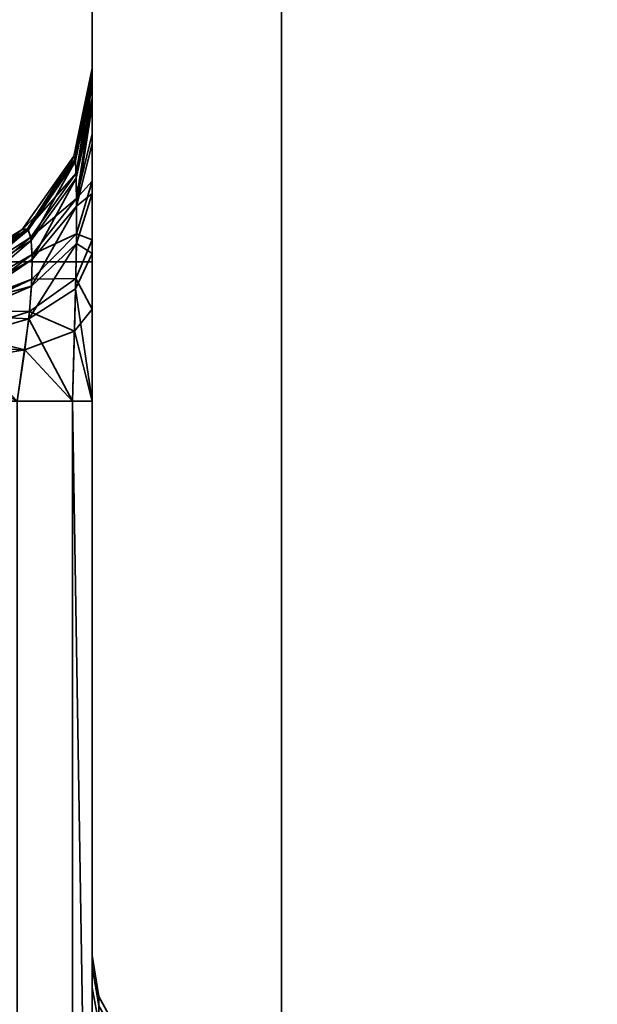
# Model space of a CAD drawing. Header units: millimetres. Extents: x -603 to 3703, y -120 to 193.
# Tile 646 of 656: x 2485.43 to 2490, y -14.43 to -6.63. Entities that reach past the tile are written whole.
import ezdxf

# ---------------------------------------------------------------- set-up
doc = ezdxf.new("R2010")
doc.units = ezdxf.units.MM
doc.layers.add('151', color=7, linetype='Continuous', true_color=0xffffff)

# ---------------------------------------------------------------- blocks, each defined once
blk = doc.blocks.new('UG_SURFACE_003')
at = {"layer": '151', "color": 252, "linetype": 'Continuous', "lineweight": 35}
for points in [[(3702.5001, -35, 2213.0001), (3702.5001, 174.4, 2213.0001), (2297.4999, 174.4, 2213.0001), (2297.4999, -35, 2213.0001)], [(2447.5, -35, 2063), (2447.5, 174.4, 2063), (3552.5, 174.4, 2063), (3552.5, -35, 2063)]]:
    blk.add_3dface(points, dxfattribs=at)
blk = doc.blocks.new('UG_SURFACE_164')
at = {"layer": '151', "color": 252, "linetype": 'Continuous', "lineweight": 35}
for points in [[(2486.0001, -46.92, 2022.5), (2486.0001, 14.42, 2022.5), (2486.0001, 14.42, -7), (2486.0001, -46.92, -7)], [(2486.0001, 14.42, 2022.5), (2486.0001, -46.92, 2022.5), (2487.5, -46.92, 2020.9999), (2487.5, 14.42, 2020.9999)], [(2487.5, 14.42, -7), (2487.5, -46.92, -7), (2486.0001, -46.92, -7), (2486.0001, 14.42, -7)], [(2487.5, -46.92, 2020.9999), (2487.5, -46.92, -7), (2487.5, 14.42, -7), (2487.5, 14.42, 2020.9999)]]:
    blk.add_3dface(points, dxfattribs=at)
blk = doc.blocks.new('UG_SURFACE_165')
at = {"layer": '151', "color": 252, "linetype": 'Continuous', "lineweight": 35}
for points in [[(2486.0001, -46.92, 2022.5), (2486.0001, 14.42, 2022.5), (2486.0001, 14.42, -7), (2486.0001, -46.92, -7)], [(2486.0001, 14.42, 2022.5), (2486.0001, -46.92, 2022.5), (2487.5, -46.92, 2020.9999), (2487.5, 14.42, 2020.9999)], [(2487.5, 14.42, -7), (2487.5, -46.92, -7), (2486.0001, -46.92, -7), (2486.0001, 14.42, -7)], [(2487.5, -46.92, 2020.9999), (2487.5, -46.92, -7), (2487.5, 14.42, -7), (2487.5, 14.42, 2020.9999)]]:
    blk.add_3dface(points, dxfattribs=at)
blk = doc.blocks.new('UG_SURFACE_166')
at = {"layer": '151', "color": 252, "linetype": 'Continuous', "lineweight": 35}
for points in [[(2486.0001, -46.92, 2022.5), (3513.9999, -46.92, 2022.5), (3513.9999, 14.42, 2022.5), (2486.0001, 14.42, 2022.5)], [(2486.0001, -46.92, 2022.5), (2486.0001, 14.42, 2022.5), (2487.5, 14.42, 2020.9999), (2487.5, -46.92, 2020.9999)], [(2487.5, -46.92, 2020.9999), (2487.5, 14.42, 2020.9999), (3512.5, 14.42, 2020.9999), (3512.5, -46.92, 2020.9999)]]:
    blk.add_3dface(points, dxfattribs=at)
blk = doc.blocks.new('UG_SURFACE_168')
at = {"layer": '151', "color": 252, "linetype": 'Continuous', "lineweight": 35}
for points in [[(2486.0001, -8.5515, 996), (2485.25, -8.5515, 996), (2485.25, -2, 1014.0001), (2486.0001, -2, 1014.0001)], [(2486.0001, -8.5515, 996), (2486.0001, -2, 1014.0001), (2486.0001, -14.0411, 1000.2059), (2486.0001, -14.1267, 999.3913)], [(2486.0001, -14.2942, 1000.9848), (2486.0001, -2, 1014.0001), (2486.0001, -2, 1014.25), (2486.0001, -3.6264, 1014.5735)], [(2486.0001, -14.2942, 1000.9848), (2486.0001, -14.0411, 1000.2059), (2486.0001, -2, 1014.0001)], [(2485.25, -3.2878, 1169.5381), (2485.25, -8.5515, 1184), (2486.0001, -8.5515, 1184), (2486.0001, -3.1509, 1169.1622)], [(2486.0001, -3.1509, 1169.1622), (2486.0001, -15.1989, 1178.2006), (2486.0001, -16, 1178.0303), (2486.0001, -16.6267, 1173.3913)], [(2486.0001, -3.1509, 1169.1622), (2486.0001, -14.1267, 1179.3914), (2486.0001, -14.5362, 1178.682)], [(2486.0001, -16.6267, 1173.3913), (2486.0001, -17.0362, 1172.682), (2486.0001, -3.1509, 1169.1622)], [(2486.0001, -3.1509, 1169.1622), (2486.0001, -8.5515, 1184), (2486.0001, -14.0411, 1180.2059), (2486.0001, -14.1267, 1179.3914)], [(2486.0001, -17.0362, 1172.682), (2486.0001, -17.6989, 1172.2006), (2486.0001, -19.2197, 1169.1622), (2486.0001, -3.1509, 1169.1622)], [(2486.0001, -14.5362, 1178.682), (2486.0001, -15.1989, 1178.2006), (2486.0001, -3.1509, 1169.1622)], [(2486.0001, -3.1509, 1169.1622), (2486.0001, -8.9258, 1166.2003), (2486.0001, -8.3774, 1165.9877)], [(2486.0001, -3.1509, 1169.1622), (2486.0001, -19.2197, 1169.1622), (2486.0001, -19.2197, 1166.2939), (2486.0001, -9.6522, 1166.2939)], [(2486.0001, -9.6522, 1166.2939), (2486.0001, -8.9258, 1166.2003), (2486.0001, -3.1509, 1169.1622)], [(2486.0001, -8.3774, 1165.9877), (2486.0001, -5.0052, 1164.5052), (2486.0001, -3.6264, 1165.4265), (2486.0001, -3.1509, 1169.1622)], [(2486.0001, -3.6264, 1014.5735), (2486.0001, -5.0052, 1015.4948), (2486.0001, -14.8422, 1001.5935), (2486.0001, -14.2942, 1000.9848)], [(2486.0001, -5.0052, 1164.5052), (2486.0001, -7.9123, 1165.6749), (2486.0001, -7.5372, 1165.2786)], [(2486.0001, -5.0052, 1164.5052), (2486.0001, -8.3774, 1165.9877), (2486.0001, -7.9123, 1165.6749)], [(2486.0001, -5.0052, 1015.4948), (2486.0001, -7.6176, 1014.6208), (2486.0001, -8.0111, 1014.2455)], [(2486.0001, -7.5372, 1165.2786), (2486.0001, -5.9265, 1163.1263), (2486.0001, -5.0052, 1164.5052)], [(2486.0001, -5.0052, 1015.4948), (2486.0001, -7.3126, 1015.0768), (2486.0001, -7.6176, 1014.6208)], [(2486.0001, -5.0052, 1015.4948), (2486.0001, -7.1083, 1015.606), (2486.0001, -7.3126, 1015.0768)], [(2486.0001, -5.0052, 1015.4948), (2486.0001, -5.9265, 1016.8736), (2486.0001, -7.0196, 1016.2971), (2486.0001, -7.1083, 1015.606)], [(2486.0001, -8.0111, 1014.2455), (2486.0001, -17.3422, 1007.5935), (2486.0001, -16.7942, 1006.9848), (2486.0001, -5.0052, 1015.4948)], [(2486.0001, -14.8422, 1001.5935), (2486.0001, -5.0052, 1015.4948), (2486.0001, -16.5411, 1006.2059), (2486.0001, -16.6267, 1005.3914)], [(2486.0001, -16.7942, 1006.9848), (2486.0001, -16.5411, 1006.2059), (2486.0001, -5.0052, 1015.4948)], [(2486.0001, -7.0196, 1016.2971), (2486.0001, -5.9265, 1016.8736), (2486.0001, -6.25, 1018.5)], [(2486.0001, -5.9265, 1163.1263), (2486.0001, -7.2576, 1164.8109), (2486.0001, -7.0814, 1164.2821)], [(2486.0001, -5.9265, 1163.1263), (2486.0001, -7.5372, 1165.2786), (2486.0001, -7.2576, 1164.8109)], [(2486.0001, -6.25, 1161.5), (2486.0001, -5.9265, 1163.1263), (2486.0001, -7.0814, 1164.2821), (2486.0001, -7.0196, 1163.7028)], [(2486.0001, -6.25, 1018.5), (2486.0001, -6.25, 1161.5), (2486.0001, -7.0196, 1163.7028), (2486.0001, -7.0196, 1016.2971)], [(2486.0001, -7.0196, 1016.2971), (2486.0001, -7.0196, 1163.7028), (2485.8561, -7.7148, 1163.7028), (2485.8561, -7.7148, 1016.2971)], [(2485.8673, -7.7346, 1164.1397), (2485.8561, -7.7148, 1163.7028), (2486.0001, -7.0196, 1163.7028)], [(2486.0001, -7.0196, 1016.2971), (2485.8561, -7.7148, 1016.2971), (2485.8689, -7.7506, 1015.7757)], [(2486.0001, -7.0196, 1163.7028), (2486.0001, -7.0814, 1164.2821), (2485.8673, -7.7346, 1164.1397)], [(2485.8742, -7.8495, 1164.5392), (2485.8673, -7.7346, 1164.1397), (2486.0001, -7.0814, 1164.2821)], [(2485.8689, -7.7506, 1015.7757), (2486.0001, -7.1083, 1015.606), (2486.0001, -7.0196, 1016.2971)], [(2486.0001, -7.0814, 1164.2821), (2486.0001, -7.2576, 1164.8109), (2485.8742, -7.8495, 1164.5392)], [(2486.0001, -7.1083, 1015.606), (2485.8689, -7.7506, 1015.7757), (2485.8754, -7.888, 1015.3762)], [(2485.8754, -7.888, 1015.3762), (2486.0001, -7.3126, 1015.0768), (2486.0001, -7.1083, 1015.606)], [(2485.8773, -8.0504, 1164.8901), (2485.8742, -7.8495, 1164.5392), (2486.0001, -7.2576, 1164.8109)], [(2486.0001, -7.3126, 1015.0768), (2485.8754, -7.888, 1015.3762), (2485.8775, -8.1097, 1015.0352)], [(2486.0001, -7.2576, 1164.8109), (2486.0001, -7.5372, 1165.2786), (2485.8773, -8.0504, 1164.8901)], [(2485.8775, -8.1097, 1015.0352), (2486.0001, -7.6176, 1014.6208), (2486.0001, -7.3126, 1015.0768)], [(2485.8773, -8.0504, 1164.8901), (2486.0001, -7.5372, 1165.2786), (2486.0001, -7.9123, 1165.6749)], [(2486.0001, -8.0111, 1014.2455), (2486.0001, -7.6176, 1014.6208), (2485.8775, -8.1097, 1015.0352)], [(2485.8561, -7.7148, 1016.2971), (2485.8561, -7.7148, 1163.7028), (2485.4476, -8.2956, 1163.7028), (2485.4476, -8.2956, 1016.2971)], [(2485.4891, -8.2888, 1164.0191), (2485.4476, -8.2956, 1163.7028), (2485.8561, -7.7148, 1163.7028)], [(2485.8561, -7.7148, 1016.2971), (2485.4476, -8.2956, 1016.2971), (2485.4956, -8.2967, 1015.9199)], [(2485.8561, -7.7148, 1163.7028), (2485.8673, -7.7346, 1164.1397), (2485.4891, -8.2888, 1164.0191)], [(2485.4891, -8.2888, 1164.0191), (2485.8673, -7.7346, 1164.1397), (2485.8742, -7.8495, 1164.5392)], [(2485.4956, -8.2967, 1015.9199), (2485.8689, -7.7506, 1015.7757), (2485.8561, -7.7148, 1016.2971)], [(2485.8689, -7.7506, 1015.7757), (2485.4956, -8.2967, 1015.9199), (2485.5192, -8.3815, 1015.633)], [(2485.5192, -8.3815, 1015.633), (2485.8754, -7.888, 1015.3762), (2485.8689, -7.7506, 1015.7757)], [(2485.8742, -7.8495, 1164.5392), (2485.5151, -8.3564, 1164.3065), (2485.4891, -8.2888, 1164.0191)], [(2485.5151, -8.3564, 1164.3065), (2485.8742, -7.8495, 1164.5392), (2485.8773, -8.0504, 1164.8901)], [(2485.8754, -7.888, 1015.3762), (2485.5192, -8.3815, 1015.633), (2485.527, -8.5329, 1015.3915)], [(2485.527, -8.5329, 1015.3915), (2485.8775, -8.1097, 1015.0352), (2485.8754, -7.888, 1015.3762)], [(2486.0001, -7.9123, 1165.6749), (2485.8763, -8.3301, 1165.1821), (2485.8773, -8.0504, 1164.8901)], [(2485.8763, -8.3301, 1165.1821), (2486.0001, -7.9123, 1165.6749), (2486.0001, -8.3774, 1165.9877)], [(2486.0001, -8.4838, 1013.9598), (2486.0001, -8.0111, 1014.2455), (2485.8756, -8.4046, 1014.7604)], [(2485.8775, -8.1097, 1015.0352), (2485.8756, -8.4046, 1014.7604), (2486.0001, -8.0111, 1014.2455)], [(2486.0001, -18.0905, 1007.9267), (2486.0001, -17.3422, 1007.5935), (2486.0001, -8.0111, 1014.2455), (2486.0001, -8.4838, 1013.9598)], [(2485.8773, -8.0504, 1164.8901), (2485.5266, -8.4916, 1164.5559), (2485.5151, -8.3564, 1164.3065)], [(2485.5266, -8.4916, 1164.5559), (2485.8773, -8.0504, 1164.8901), (2485.8763, -8.3301, 1165.1821)], [(2485.5201, -8.7423, 1015.202), (2485.8756, -8.4046, 1014.7604), (2485.8775, -8.1097, 1015.0352)], [(2485.8775, -8.1097, 1015.0352), (2485.527, -8.5329, 1015.3915), (2485.5201, -8.7423, 1015.202)], [(2485.4476, -8.2956, 1016.2971), (2485.4476, -8.2956, 1163.7028), (2484.8423, -8.6664, 1163.7028), (2484.8423, -8.6664, 1016.2971)], [(2484.9231, -8.6598, 1163.9383), (2484.8423, -8.6664, 1163.7028), (2485.4476, -8.2956, 1163.7028)], [(2485.4476, -8.2956, 1016.2971), (2484.8423, -8.6664, 1016.2971), (2484.9358, -8.665, 1016.0171)], [(2485.4476, -8.2956, 1163.7028), (2485.4891, -8.2888, 1164.0191), (2484.9231, -8.6598, 1163.9383)], [(2484.9646, -8.6966, 1164.1065), (2484.9231, -8.6598, 1163.9383), (2485.4891, -8.2888, 1164.0191)], [(2484.9358, -8.665, 1016.0171), (2485.4956, -8.2967, 1015.9199), (2485.4476, -8.2956, 1016.2971)], [(2485.4956, -8.2967, 1015.9199), (2484.9358, -8.665, 1016.0171), (2484.9632, -8.699, 1015.895)], [(2485.4956, -8.2967, 1015.9199), (2484.9632, -8.699, 1015.895), (2484.982, -8.7226, 1015.8105)], [(2484.9744, -8.7054, 1164.1463), (2484.9646, -8.6966, 1164.1065), (2485.4891, -8.2888, 1164.0191)], [(2485.4891, -8.2888, 1164.0191), (2485.5151, -8.3564, 1164.3065), (2484.9744, -8.7054, 1164.1463)], [(2484.982, -8.7226, 1015.8105), (2485.5192, -8.3815, 1015.633), (2485.4956, -8.2967, 1015.9199)], [(2485.523, -8.6889, 1164.7589), (2485.8763, -8.3301, 1165.1821), (2485.8713, -8.6828, 1165.4041)], [(2485.8763, -8.3301, 1165.1821), (2485.523, -8.6889, 1164.7589), (2485.5266, -8.4916, 1164.5559)], [(2486.0001, -8.3774, 1165.9877), (2485.8713, -8.6828, 1165.4041), (2485.8763, -8.3301, 1165.1821)], [(2484.9966, -8.799, 1164.3232), (2484.9744, -8.7054, 1164.1463), (2485.5151, -8.3564, 1164.3065)], [(2485.5192, -8.3815, 1015.633), (2484.982, -8.7226, 1015.8105), (2484.9977, -8.8279, 1015.6399)], [(2485.5151, -8.3564, 1164.3065), (2485.5266, -8.4916, 1164.5559), (2484.9966, -8.799, 1164.3232)], [(2484.9977, -8.8279, 1015.6399), (2485.527, -8.5329, 1015.3915), (2485.5192, -8.3815, 1015.633)], [(2485.4984, -9.0021, 1015.0713), (2485.8696, -8.7638, 1014.5602), (2485.8756, -8.4046, 1014.7604)], [(2485.8756, -8.4046, 1014.7604), (2485.5201, -8.7423, 1015.202), (2485.4984, -9.0021, 1015.0713)], [(2485.8756, -8.4046, 1014.7604), (2485.8696, -8.7638, 1014.5602), (2486.0001, -8.4838, 1013.9598)], [(2485.8713, -8.6828, 1165.4041), (2486.0001, -8.3774, 1165.9877), (2486.0001, -8.9258, 1166.2003)], [(2485.5266, -8.4916, 1164.5559), (2485.523, -8.6889, 1164.7589), (2484.992, -8.8909, 1164.4171)], [(2484.992, -8.8909, 1164.4171), (2484.9966, -8.799, 1164.3232), (2485.5266, -8.4916, 1164.5559)], [(2486.0001, -9.6522, 1013.7061), (2486.0001, -8.4838, 1013.9598), (2485.8696, -8.7638, 1014.5602)], [(2486.0001, -18.0905, 1007.9267), (2486.0001, -8.4838, 1013.9598), (2486.0001, -9.6522, 1013.7061)], [(2485.527, -8.5329, 1015.3915), (2484.9977, -8.8279, 1015.6399), (2484.9918, -8.8912, 1015.5834)], [(2484.9918, -8.8912, 1015.5834), (2485.5201, -8.7423, 1015.202), (2485.527, -8.5329, 1015.3915)], [(2485.25, -17.25, 996), (2485.25, -8.5515, 996), (2486.0001, -8.5515, 996), (2486.0001, -19.2197, 996)], [(2486.0001, -19.2197, 1184), (2486.0001, -8.5515, 1184), (2485.25, -8.5515, 1184), (2485.25, -17.25, 1184)], [(2486.0001, -8.5515, 1184), (2486.0001, -14.8422, 1181.5935), (2486.0001, -14.2942, 1180.9849)], [(2486.0001, -8.5515, 1184), (2486.0001, -19.2197, 1184), (2486.0001, -16.4095, 1181.9266), (2486.0001, -15.5905, 1181.9266)], [(2486.0001, -14.2942, 1180.9849), (2486.0001, -14.0411, 1180.2059), (2486.0001, -8.5515, 1184)], [(2486.0001, -15.5905, 1181.9266), (2486.0001, -14.8422, 1181.5935), (2486.0001, -8.5515, 1184)], [(2486.0001, -8.5515, 996), (2486.0001, -14.5362, 998.682), (2486.0001, -15.1989, 998.2006)], [(2486.0001, -14.1267, 999.3913), (2486.0001, -14.5362, 998.682), (2486.0001, -8.5515, 996)], [(2486.0001, -15.1989, 998.2006), (2486.0001, -16, 998.0303), (2486.0001, -19.2197, 996), (2486.0001, -8.5515, 996)], [(2485.523, -8.6889, 1164.7589), (2484.9896, -8.9379, 1164.4652), (2484.992, -8.8909, 1164.4171)], [(2484.9896, -8.9379, 1164.4652), (2485.523, -8.6889, 1164.7589), (2485.5042, -8.9432, 1164.9063)], [(2485.5042, -8.9432, 1164.9063), (2485.8713, -8.6828, 1165.4041), (2485.8618, -9.1008, 1165.5416)], [(2485.8713, -8.6828, 1165.4041), (2485.5042, -8.9432, 1164.9063), (2485.523, -8.6889, 1164.7589)], [(2486.0001, -8.9258, 1166.2003), (2485.8618, -9.1008, 1165.5416), (2485.8713, -8.6828, 1165.4041)], [(2485.4984, -9.0021, 1015.0713), (2485.5201, -8.7423, 1015.202), (2484.9839, -8.9759, 1015.5077)], [(2484.9918, -8.8912, 1015.5834), (2484.9839, -8.9759, 1015.5077), (2485.5201, -8.7423, 1015.202)], [(2485.8446, -9.6522, 1014.4267), (2485.8696, -8.7638, 1014.5602), (2485.4984, -9.0021, 1015.0713)], [(2485.8696, -8.7638, 1014.5602), (2485.8446, -9.6522, 1014.4267), (2486.0001, -9.6522, 1013.7061)], [(2485.5042, -8.9432, 1164.9063), (2484.9524, -9.1204, 1164.5676), (2484.9896, -8.9379, 1164.4652)], [(2484.9524, -9.1204, 1164.5676), (2485.5042, -8.9432, 1164.9063), (2485.4691, -9.2481, 1164.9868)], [(2485.8618, -9.1008, 1165.5416), (2485.4691, -9.2481, 1164.9868), (2485.5042, -8.9432, 1164.9063)], [(2485.8618, -9.1008, 1165.5416), (2486.0001, -8.9258, 1166.2003), (2486.0001, -9.6522, 1166.2939)], [(2484.9839, -8.9759, 1015.5077), (2484.941, -9.1632, 1015.4169), (2485.4984, -9.0021, 1015.0713)], [(2485.4064, -9.6522, 1015.0195), (2485.4984, -9.0021, 1015.0713), (2484.941, -9.1632, 1015.4169)], [(2485.4984, -9.0021, 1015.0713), (2485.4064, -9.6522, 1015.0195), (2485.8446, -9.6522, 1014.4267)], [(2485.4691, -9.2481, 1164.9868), (2485.8618, -9.1008, 1165.5416), (2485.8446, -9.6522, 1165.5732)], [(2486.0001, -9.6522, 1166.2939), (2485.8446, -9.6522, 1165.5732), (2485.8618, -9.1008, 1165.5416)], [(2485.4691, -9.2481, 1164.9868), (2484.9205, -9.2248, 1164.5938), (2484.9524, -9.1204, 1164.5676)], [(2485.4691, -9.2481, 1164.9868), (2484.8838, -9.3446, 1164.6239), (2484.9205, -9.2248, 1164.5938)], [(2484.8838, -9.3446, 1164.6239), (2485.4691, -9.2481, 1164.9868), (2485.4064, -9.6522, 1164.9804)], [(2485.8446, -9.6522, 1165.5732), (2485.4064, -9.6522, 1164.9804), (2485.4691, -9.2481, 1164.9868)], [(2485.4064, -39.3478, 1164.9804), (2485.4064, -9.6522, 1164.9804), (2485.8446, -9.6522, 1165.5732), (2485.8446, -39.3478, 1165.5732)], [(2485.4064, -9.6522, 1015.0195), (2485.4064, -39.3478, 1015.0195), (2485.8446, -39.3478, 1014.4267), (2485.8446, -9.6522, 1014.4267)], [(2485.8446, -9.6522, 1165.5732), (2486.0001, -9.6522, 1166.2939), (2486.0001, -19.2197, 1166.2939)], [(2486.0001, -19.2197, 1166.2939), (2486.0001, -39.3478, 1166.2939), (2485.8446, -39.3478, 1165.5732), (2485.8446, -9.6522, 1165.5732)], [(2485.8446, -9.6522, 1014.4267), (2485.8446, -39.3478, 1014.4267), (2486.0001, -39.3478, 1013.7061), (2486.0001, -19.2197, 1013.7061)], [(2486.0001, -19.2197, 1013.7061), (2486.0001, -9.6522, 1013.7061), (2485.8446, -9.6522, 1014.4267)], [(2486.0001, -9.6522, 1013.7061), (2486.0001, -19.2197, 1013.7061), (2486.0001, -18.0905, 1007.9267)], [(2486.0547, -14.5767, 1000.8217), (2486.0547, -14.3655, 1000.1718), (2486.0001, -14.0411, 1000.2059), (2486.0001, -14.2942, 1000.9848)], [(2486.0547, -14.3655, 1000.1718), (2486.0547, -14.437, 999.4922), (2486.0001, -14.1267, 999.3913), (2486.0001, -14.0411, 1000.2059)], [(2486.0547, -14.5767, 1180.8218), (2486.0547, -14.3655, 1180.1718), (2486.0001, -14.0411, 1180.2059), (2486.0001, -14.2942, 1180.9849)], [(2486.0547, -14.3655, 1180.1718), (2486.0547, -14.437, 1179.4921), (2486.0001, -14.1267, 1179.3914), (2486.0001, -14.0411, 1180.2059)], [(2486.0547, -14.437, 999.4922), (2486.0547, -14.7787, 998.9003), (2486.0001, -14.5362, 998.682), (2486.0001, -14.1267, 999.3913)], [(2486.0547, -14.437, 1179.4921), (2486.0547, -14.7787, 1178.9004), (2486.0001, -14.5362, 1178.682), (2486.0001, -14.1267, 1179.3914)], [(2486.0547, -15.034, 1001.3295), (2486.0547, -14.5767, 1000.8217), (2486.0001, -14.2942, 1000.9848), (2486.0001, -14.8422, 1001.5935)], [(2486.0547, -15.034, 1181.3296), (2486.0547, -14.5767, 1180.8218), (2486.0001, -14.2942, 1180.9849), (2486.0001, -14.8422, 1181.5935)], [(2486.213, -14.8283, 1000.6765), (2486.213, -14.6545, 1000.1414), (2486.0547, -14.3655, 1000.1718), (2486.0547, -14.5767, 1000.8217)], [(2486.213, -14.6545, 1000.1414), (2486.213, -14.7133, 999.5819), (2486.0547, -14.437, 999.4922), (2486.0547, -14.3655, 1000.1718)], [(2486.213, -14.8283, 1180.6765), (2486.213, -14.6545, 1180.1414), (2486.0547, -14.3655, 1180.1718), (2486.0547, -14.5767, 1180.8218)], [(2486.213, -14.6545, 1180.1414), (2486.213, -14.7133, 1179.5819), (2486.0547, -14.437, 1179.4921), (2486.0547, -14.3655, 1180.1718)]]:
    blk.add_3dface(points, dxfattribs=at)
blk = doc.blocks.new('UG_SURFACE_172')
at = {"layer": '151', "color": 252, "linetype": 'Continuous', "lineweight": 35}
for points in [[(2486.0001, -8.5515, 996), (2485.25, -8.5515, 996), (2485.25, -2, 1014.0001), (2486.0001, -2, 1014.0001)], [(2486.0001, -8.5515, 996), (2486.0001, -2, 1014.0001), (2486.0001, -14.0411, 1000.2059), (2486.0001, -14.1267, 999.3913)], [(2486.0001, -14.2942, 1000.9848), (2486.0001, -2, 1014.0001), (2486.0001, -2, 1014.25), (2486.0001, -3.6264, 1014.5735)], [(2486.0001, -14.2942, 1000.9848), (2486.0001, -14.0411, 1000.2059), (2486.0001, -2, 1014.0001)], [(2485.25, -3.2878, 1169.5381), (2485.25, -8.5515, 1184), (2486.0001, -8.5515, 1184), (2486.0001, -3.1509, 1169.1622)], [(2486.0001, -3.1509, 1169.1622), (2486.0001, -15.1989, 1178.2006), (2486.0001, -16, 1178.0303), (2486.0001, -16.6267, 1173.3913)], [(2486.0001, -3.1509, 1169.1622), (2486.0001, -14.1267, 1179.3914), (2486.0001, -14.5362, 1178.682)], [(2486.0001, -16.6267, 1173.3913), (2486.0001, -17.0362, 1172.682), (2486.0001, -3.1509, 1169.1622)], [(2486.0001, -3.1509, 1169.1622), (2486.0001, -8.5515, 1184), (2486.0001, -14.0411, 1180.2059), (2486.0001, -14.1267, 1179.3914)], [(2486.0001, -17.0362, 1172.682), (2486.0001, -17.6989, 1172.2006), (2486.0001, -19.2197, 1169.1622), (2486.0001, -3.1509, 1169.1622)], [(2486.0001, -14.5362, 1178.682), (2486.0001, -15.1989, 1178.2006), (2486.0001, -3.1509, 1169.1622)], [(2486.0001, -3.1509, 1169.1622), (2486.0001, -8.9258, 1166.2003), (2486.0001, -8.3774, 1165.9877)], [(2486.0001, -3.1509, 1169.1622), (2486.0001, -19.2197, 1169.1622), (2486.0001, -19.2197, 1166.2939), (2486.0001, -9.6522, 1166.2939)], [(2486.0001, -9.6522, 1166.2939), (2486.0001, -8.9258, 1166.2003), (2486.0001, -3.1509, 1169.1622)], [(2486.0001, -8.3774, 1165.9877), (2486.0001, -5.0052, 1164.5052), (2486.0001, -3.6264, 1165.4265), (2486.0001, -3.1509, 1169.1622)], [(2486.0001, -3.6264, 1014.5735), (2486.0001, -5.0052, 1015.4948), (2486.0001, -14.8422, 1001.5935), (2486.0001, -14.2942, 1000.9848)], [(2486.0001, -5.0052, 1164.5052), (2486.0001, -7.2576, 1164.8109), (2486.0001, -7.0814, 1164.2821)], [(2486.0001, -5.0052, 1164.5052), (2486.0001, -7.5372, 1165.2786), (2486.0001, -7.2576, 1164.8109)], [(2486.0001, -5.0052, 1164.5052), (2486.0001, -7.9123, 1165.6749), (2486.0001, -7.5372, 1165.2786)], [(2486.0001, -5.0052, 1015.4948), (2486.0001, -7.6176, 1014.6208), (2486.0001, -8.0111, 1014.2455)], [(2486.0001, -5.0052, 1164.5052), (2486.0001, -8.3774, 1165.9877), (2486.0001, -7.9123, 1165.6749)], [(2486.0001, -5.0052, 1015.4948), (2486.0001, -7.3126, 1015.0768), (2486.0001, -7.6176, 1014.6208)], [(2486.0001, -5.0052, 1015.4948), (2486.0001, -7.1083, 1015.606), (2486.0001, -7.3126, 1015.0768)], [(2486.0001, -7.0814, 1164.2821), (2486.0001, -7.0196, 1163.7028), (2486.0001, -5.9265, 1163.1263), (2486.0001, -5.0052, 1164.5052)], [(2486.0001, -5.0052, 1015.4948), (2486.0001, -5.9265, 1016.8736), (2486.0001, -7.0196, 1016.2971), (2486.0001, -7.1083, 1015.606)], [(2486.0001, -8.0111, 1014.2455), (2486.0001, -17.3422, 1007.5935), (2486.0001, -16.7942, 1006.9848), (2486.0001, -5.0052, 1015.4948)], [(2486.0001, -14.8422, 1001.5935), (2486.0001, -5.0052, 1015.4948), (2486.0001, -16.5411, 1006.2059), (2486.0001, -16.6267, 1005.3914)], [(2486.0001, -16.7942, 1006.9848), (2486.0001, -16.5411, 1006.2059), (2486.0001, -5.0052, 1015.4948)], [(2486.0001, -7.0196, 1016.2971), (2486.0001, -5.9265, 1016.8736), (2486.0001, -6.25, 1018.5)], [(2486.0001, -6.25, 1161.5), (2486.0001, -5.9265, 1163.1263), (2486.0001, -7.0196, 1163.7028)], [(2486.0001, -6.25, 1018.5), (2486.0001, -6.25, 1161.5), (2486.0001, -7.0196, 1163.7028), (2486.0001, -7.0196, 1016.2971)], [(2486.0001, -7.0196, 1016.2971), (2486.0001, -7.0196, 1163.7028), (2485.8561, -7.7148, 1163.7028), (2485.8561, -7.7148, 1016.2971)], [(2485.8673, -7.7346, 1164.1397), (2485.8561, -7.7148, 1163.7028), (2486.0001, -7.0196, 1163.7028)], [(2486.0001, -7.0196, 1016.2971), (2485.8561, -7.7148, 1016.2971), (2485.8689, -7.7506, 1015.7757)], [(2486.0001, -7.0196, 1163.7028), (2486.0001, -7.0814, 1164.2821), (2485.8673, -7.7346, 1164.1397)], [(2485.8742, -7.8495, 1164.5392), (2485.8673, -7.7346, 1164.1397), (2486.0001, -7.0814, 1164.2821)], [(2485.8689, -7.7506, 1015.7757), (2486.0001, -7.1083, 1015.606), (2486.0001, -7.0196, 1016.2971)], [(2486.0001, -7.0814, 1164.2821), (2486.0001, -7.2576, 1164.8109), (2485.8742, -7.8495, 1164.5392)], [(2486.0001, -7.1083, 1015.606), (2485.8689, -7.7506, 1015.7757), (2485.8754, -7.888, 1015.3762)], [(2485.8754, -7.888, 1015.3762), (2486.0001, -7.3126, 1015.0768), (2486.0001, -7.1083, 1015.606)], [(2485.8773, -8.0504, 1164.8901), (2485.8742, -7.8495, 1164.5392), (2486.0001, -7.2576, 1164.8109)], [(2486.0001, -7.3126, 1015.0768), (2485.8754, -7.888, 1015.3762), (2485.8775, -8.1097, 1015.0352)], [(2486.0001, -7.2576, 1164.8109), (2486.0001, -7.5372, 1165.2786), (2485.8773, -8.0504, 1164.8901)], [(2485.8775, -8.1097, 1015.0352), (2486.0001, -7.6176, 1014.6208), (2486.0001, -7.3126, 1015.0768)], [(2485.8773, -8.0504, 1164.8901), (2486.0001, -7.5372, 1165.2786), (2486.0001, -7.9123, 1165.6749)], [(2486.0001, -8.0111, 1014.2455), (2486.0001, -7.6176, 1014.6208), (2485.8775, -8.1097, 1015.0352)], [(2485.8561, -7.7148, 1016.2971), (2485.8561, -7.7148, 1163.7028), (2485.4476, -8.2956, 1163.7028), (2485.4476, -8.2956, 1016.2971)], [(2485.4891, -8.2888, 1164.0191), (2485.4476, -8.2956, 1163.7028), (2485.8561, -7.7148, 1163.7028)], [(2485.8561, -7.7148, 1016.2971), (2485.4476, -8.2956, 1016.2971), (2485.4956, -8.2967, 1015.9199)], [(2485.8561, -7.7148, 1163.7028), (2485.8673, -7.7346, 1164.1397), (2485.4891, -8.2888, 1164.0191)], [(2485.4891, -8.2888, 1164.0191), (2485.8673, -7.7346, 1164.1397), (2485.8742, -7.8495, 1164.5392)], [(2485.4956, -8.2967, 1015.9199), (2485.8689, -7.7506, 1015.7757), (2485.8561, -7.7148, 1016.2971)], [(2485.8689, -7.7506, 1015.7757), (2485.4956, -8.2967, 1015.9199), (2485.5192, -8.3815, 1015.633)], [(2485.5192, -8.3815, 1015.633), (2485.8754, -7.888, 1015.3762), (2485.8689, -7.7506, 1015.7757)], [(2485.8742, -7.8495, 1164.5392), (2485.5151, -8.3564, 1164.3065), (2485.4891, -8.2888, 1164.0191)], [(2485.5151, -8.3564, 1164.3065), (2485.8742, -7.8495, 1164.5392), (2485.8773, -8.0504, 1164.8901)], [(2485.8754, -7.888, 1015.3762), (2485.5192, -8.3815, 1015.633), (2485.527, -8.5329, 1015.3915)], [(2485.527, -8.5329, 1015.3915), (2485.8775, -8.1097, 1015.0352), (2485.8754, -7.888, 1015.3762)], [(2486.0001, -7.9123, 1165.6749), (2485.8763, -8.3301, 1165.1821), (2485.8773, -8.0504, 1164.8901)], [(2485.8763, -8.3301, 1165.1821), (2486.0001, -7.9123, 1165.6749), (2486.0001, -8.3774, 1165.9877)], [(2486.0001, -8.4838, 1013.9598), (2486.0001, -8.0111, 1014.2455), (2485.8756, -8.4046, 1014.7604)], [(2485.8775, -8.1097, 1015.0352), (2485.8756, -8.4046, 1014.7604), (2486.0001, -8.0111, 1014.2455)], [(2486.0001, -18.0905, 1007.9267), (2486.0001, -17.3422, 1007.5935), (2486.0001, -8.0111, 1014.2455), (2486.0001, -8.4838, 1013.9598)], [(2485.8773, -8.0504, 1164.8901), (2485.5266, -8.4916, 1164.5559), (2485.5151, -8.3564, 1164.3065)], [(2485.5266, -8.4916, 1164.5559), (2485.8773, -8.0504, 1164.8901), (2485.8763, -8.3301, 1165.1821)], [(2485.5201, -8.7423, 1015.202), (2485.8756, -8.4046, 1014.7604), (2485.8775, -8.1097, 1015.0352)], [(2485.8775, -8.1097, 1015.0352), (2485.527, -8.5329, 1015.3915), (2485.5201, -8.7423, 1015.202)], [(2485.4476, -8.2956, 1016.2971), (2485.4476, -8.2956, 1163.7028), (2484.8423, -8.6664, 1163.7028), (2484.8423, -8.6664, 1016.2971)], [(2484.9231, -8.6598, 1163.9383), (2484.8423, -8.6664, 1163.7028), (2485.4476, -8.2956, 1163.7028)], [(2485.4476, -8.2956, 1016.2971), (2484.8423, -8.6664, 1016.2971), (2484.9358, -8.665, 1016.0171)], [(2485.4476, -8.2956, 1163.7028), (2485.4891, -8.2888, 1164.0191), (2484.9231, -8.6598, 1163.9383)], [(2484.9646, -8.6966, 1164.1065), (2484.9231, -8.6598, 1163.9383), (2485.4891, -8.2888, 1164.0191)], [(2484.9358, -8.665, 1016.0171), (2485.4956, -8.2967, 1015.9199), (2485.4476, -8.2956, 1016.2971)], [(2485.4956, -8.2967, 1015.9199), (2484.9358, -8.665, 1016.0171), (2484.9632, -8.699, 1015.895)], [(2485.4956, -8.2967, 1015.9199), (2484.9632, -8.699, 1015.895), (2484.982, -8.7226, 1015.8105)], [(2484.9744, -8.7054, 1164.1463), (2484.9646, -8.6966, 1164.1065), (2485.4891, -8.2888, 1164.0191)], [(2485.4891, -8.2888, 1164.0191), (2485.5151, -8.3564, 1164.3065), (2484.9744, -8.7054, 1164.1463)], [(2484.982, -8.7226, 1015.8105), (2485.5192, -8.3815, 1015.633), (2485.4956, -8.2967, 1015.9199)], [(2485.523, -8.6889, 1164.7589), (2485.8763, -8.3301, 1165.1821), (2485.8713, -8.6828, 1165.4041)], [(2485.8763, -8.3301, 1165.1821), (2485.523, -8.6889, 1164.7589), (2485.5266, -8.4916, 1164.5559)], [(2486.0001, -8.3774, 1165.9877), (2485.8713, -8.6828, 1165.4041), (2485.8763, -8.3301, 1165.1821)], [(2484.9966, -8.799, 1164.3232), (2484.9744, -8.7054, 1164.1463), (2485.5151, -8.3564, 1164.3065)], [(2485.5192, -8.3815, 1015.633), (2484.982, -8.7226, 1015.8105), (2484.9977, -8.8279, 1015.6399)], [(2485.5151, -8.3564, 1164.3065), (2485.5266, -8.4916, 1164.5559), (2484.9966, -8.799, 1164.3232)], [(2484.9977, -8.8279, 1015.6399), (2485.527, -8.5329, 1015.3915), (2485.5192, -8.3815, 1015.633)], [(2485.4984, -9.0021, 1015.0713), (2485.8696, -8.7638, 1014.5602), (2485.8756, -8.4046, 1014.7604)], [(2485.8756, -8.4046, 1014.7604), (2485.5201, -8.7423, 1015.202), (2485.4984, -9.0021, 1015.0713)], [(2485.8756, -8.4046, 1014.7604), (2485.8696, -8.7638, 1014.5602), (2486.0001, -8.4838, 1013.9598)], [(2485.8713, -8.6828, 1165.4041), (2486.0001, -8.3774, 1165.9877), (2486.0001, -8.9258, 1166.2003)], [(2485.5266, -8.4916, 1164.5559), (2485.523, -8.6889, 1164.7589), (2484.992, -8.8909, 1164.4171)], [(2484.992, -8.8909, 1164.4171), (2484.9966, -8.799, 1164.3232), (2485.5266, -8.4916, 1164.5559)], [(2486.0001, -9.6522, 1013.7061), (2486.0001, -8.4838, 1013.9598), (2485.8696, -8.7638, 1014.5602)], [(2486.0001, -18.0905, 1007.9267), (2486.0001, -8.4838, 1013.9598), (2486.0001, -9.6522, 1013.7061)], [(2485.527, -8.5329, 1015.3915), (2484.9977, -8.8279, 1015.6399), (2484.9918, -8.8912, 1015.5834)], [(2484.9918, -8.8912, 1015.5834), (2485.5201, -8.7423, 1015.202), (2485.527, -8.5329, 1015.3915)], [(2485.25, -17.25, 996), (2485.25, -8.5515, 996), (2486.0001, -8.5515, 996), (2486.0001, -19.2197, 996)], [(2486.0001, -19.2197, 1184), (2486.0001, -8.5515, 1184), (2485.25, -8.5515, 1184), (2485.25, -17.25, 1184)], [(2486.0001, -8.5515, 1184), (2486.0001, -14.8422, 1181.5935), (2486.0001, -14.2942, 1180.9849)], [(2486.0001, -8.5515, 1184), (2486.0001, -19.2197, 1184), (2486.0001, -16.4095, 1181.9266), (2486.0001, -15.5905, 1181.9266)], [(2486.0001, -14.2942, 1180.9849), (2486.0001, -14.0411, 1180.2059), (2486.0001, -8.5515, 1184)], [(2486.0001, -15.5905, 1181.9266), (2486.0001, -14.8422, 1181.5935), (2486.0001, -8.5515, 1184)], [(2486.0001, -8.5515, 996), (2486.0001, -14.5362, 998.682), (2486.0001, -15.1989, 998.2006)], [(2486.0001, -14.1267, 999.3913), (2486.0001, -14.5362, 998.682), (2486.0001, -8.5515, 996)], [(2486.0001, -15.1989, 998.2006), (2486.0001, -16, 998.0303), (2486.0001, -19.2197, 996), (2486.0001, -8.5515, 996)], [(2485.523, -8.6889, 1164.7589), (2484.9896, -8.9379, 1164.4652), (2484.992, -8.8909, 1164.4171)], [(2484.9896, -8.9379, 1164.4652), (2485.523, -8.6889, 1164.7589), (2485.5042, -8.9432, 1164.9063)], [(2485.5042, -8.9432, 1164.9063), (2485.8713, -8.6828, 1165.4041), (2485.8618, -9.1008, 1165.5416)], [(2485.8713, -8.6828, 1165.4041), (2485.5042, -8.9432, 1164.9063), (2485.523, -8.6889, 1164.7589)], [(2486.0001, -8.9258, 1166.2003), (2485.8618, -9.1008, 1165.5416), (2485.8713, -8.6828, 1165.4041)], [(2485.4984, -9.0021, 1015.0713), (2485.5201, -8.7423, 1015.202), (2484.9839, -8.9759, 1015.5077)], [(2484.9918, -8.8912, 1015.5834), (2484.9839, -8.9759, 1015.5077), (2485.5201, -8.7423, 1015.202)], [(2485.8446, -9.6522, 1014.4267), (2485.8696, -8.7638, 1014.5602), (2485.4984, -9.0021, 1015.0713)], [(2485.8696, -8.7638, 1014.5602), (2485.8446, -9.6522, 1014.4267), (2486.0001, -9.6522, 1013.7061)], [(2485.5042, -8.9432, 1164.9063), (2484.9524, -9.1204, 1164.5676), (2484.9896, -8.9379, 1164.4652)], [(2484.9524, -9.1204, 1164.5676), (2485.5042, -8.9432, 1164.9063), (2485.4691, -9.2481, 1164.9868)], [(2485.8618, -9.1008, 1165.5416), (2485.4691, -9.2481, 1164.9868), (2485.5042, -8.9432, 1164.9063)], [(2485.8618, -9.1008, 1165.5416), (2486.0001, -8.9258, 1166.2003), (2486.0001, -9.6522, 1166.2939)], [(2484.9839, -8.9759, 1015.5077), (2484.941, -9.1632, 1015.4169), (2485.4984, -9.0021, 1015.0713)], [(2485.4064, -9.6522, 1015.0195), (2485.4984, -9.0021, 1015.0713), (2484.941, -9.1632, 1015.4169)], [(2485.4984, -9.0021, 1015.0713), (2485.4064, -9.6522, 1015.0195), (2485.8446, -9.6522, 1014.4267)], [(2485.4691, -9.2481, 1164.9868), (2485.8618, -9.1008, 1165.5416), (2485.8446, -9.6522, 1165.5732)], [(2486.0001, -9.6522, 1166.2939), (2485.8446, -9.6522, 1165.5732), (2485.8618, -9.1008, 1165.5416)], [(2485.4691, -9.2481, 1164.9868), (2484.9205, -9.2248, 1164.5938), (2484.9524, -9.1204, 1164.5676)], [(2485.4691, -9.2481, 1164.9868), (2484.8838, -9.3446, 1164.6239), (2484.9205, -9.2248, 1164.5938)], [(2484.8838, -9.3446, 1164.6239), (2485.4691, -9.2481, 1164.9868), (2485.4064, -9.6522, 1164.9804)], [(2485.8446, -9.6522, 1165.5732), (2485.4064, -9.6522, 1164.9804), (2485.4691, -9.2481, 1164.9868)], [(2485.4064, -39.3478, 1164.9804), (2485.4064, -9.6522, 1164.9804), (2485.8446, -9.6522, 1165.5732), (2485.8446, -39.3478, 1165.5732)], [(2485.4064, -9.6522, 1015.0195), (2485.4064, -39.3478, 1015.0195), (2485.8446, -39.3478, 1014.4267), (2485.8446, -9.6522, 1014.4267)], [(2485.8446, -9.6522, 1165.5732), (2486.0001, -9.6522, 1166.2939), (2486.0001, -19.2197, 1166.2939)], [(2486.0001, -19.2197, 1166.2939), (2486.0001, -39.3478, 1166.2939), (2485.8446, -39.3478, 1165.5732), (2485.8446, -9.6522, 1165.5732)], [(2485.8446, -9.6522, 1014.4267), (2485.8446, -39.3478, 1014.4267), (2486.0001, -39.3478, 1013.7061), (2486.0001, -19.2197, 1013.7061)], [(2486.0001, -19.2197, 1013.7061), (2486.0001, -9.6522, 1013.7061), (2485.8446, -9.6522, 1014.4267)], [(2486.0001, -9.6522, 1013.7061), (2486.0001, -19.2197, 1013.7061), (2486.0001, -18.0905, 1007.9267)], [(2486.0547, -14.5767, 1000.8217), (2486.0547, -14.3655, 1000.1718), (2486.0001, -14.0411, 1000.2059), (2486.0001, -14.2942, 1000.9848)], [(2486.0547, -14.3655, 1000.1718), (2486.0547, -14.437, 999.4922), (2486.0001, -14.1267, 999.3913), (2486.0001, -14.0411, 1000.2059)], [(2486.0547, -14.5767, 1180.8218), (2486.0547, -14.3655, 1180.1718), (2486.0001, -14.0411, 1180.2059), (2486.0001, -14.2942, 1180.9849)], [(2486.0547, -14.3655, 1180.1718), (2486.0547, -14.437, 1179.4921), (2486.0001, -14.1267, 1179.3914), (2486.0001, -14.0411, 1180.2059)], [(2486.0547, -14.437, 999.4922), (2486.0547, -14.7787, 998.9003), (2486.0001, -14.5362, 998.682), (2486.0001, -14.1267, 999.3913)], [(2486.0547, -14.437, 1179.4921), (2486.0547, -14.7787, 1178.9004), (2486.0001, -14.5362, 1178.682), (2486.0001, -14.1267, 1179.3914)], [(2486.0547, -15.034, 1001.3295), (2486.0547, -14.5767, 1000.8217), (2486.0001, -14.2942, 1000.9848), (2486.0001, -14.8422, 1001.5935)], [(2486.0547, -15.034, 1181.3296), (2486.0547, -14.5767, 1180.8218), (2486.0001, -14.2942, 1180.9849), (2486.0001, -14.8422, 1181.5935)], [(2486.213, -14.8283, 1000.6765), (2486.213, -14.6545, 1000.1414), (2486.0547, -14.3655, 1000.1718), (2486.0547, -14.5767, 1000.8217)], [(2486.213, -14.6545, 1000.1414), (2486.213, -14.7133, 999.5819), (2486.0547, -14.437, 999.4922), (2486.0547, -14.3655, 1000.1718)], [(2486.213, -14.8283, 1180.6765), (2486.213, -14.6545, 1180.1414), (2486.0547, -14.3655, 1180.1718), (2486.0547, -14.5767, 1180.8218)], [(2486.213, -14.6545, 1180.1414), (2486.213, -14.7133, 1179.5819), (2486.0547, -14.437, 1179.4921), (2486.0547, -14.3655, 1180.1718)]]:
    blk.add_3dface(points, dxfattribs=at)

msp = doc.modelspace()

# ---------------------------------------------------------------- linework, layer by layer
at = {"layer": '151', "color": 252, "linetype": 'Continuous', "lineweight": -3, "true_color": 0x939598}
for p, q in [((2486, 14.42, -7), (2486, -46.92, -7)), ((2486, -46.92, 2022.5), (2486, 14.42, 2022.5)), ((2486, -46.92, 2022.5), (2486, 14.42, 2022.5)), ((2486, -46.92, 2022.5), (2486, 14.42, 2022.5)), ((2486, 14.42, -7), (2486, -46.92, -7)), ((2487.5, -46.92, 2021), (2487.5, 14.42, 2021)), ((2487.5, 14.42, -7), (2487.5, -46.92, -7)), ((2487.5, -46.92, 2021), (2487.5, 14.42, 2021)), ((2487.5, 14.42, -7), (2487.5, -46.92, -7)), ((2487.5, -46.92, 2021), (2487.5, 14.42, 2021)), ((2486, -8.5515, 996), (2486, -2, 1014)), ((2486, -2, 1166), (2486, -8.5515, 1184)), ((2486, -8.5515, 996), (2486, -2, 1014)), ((2486, -2, 1166), (2486, -8.5515, 1184)), ((2486, -7.0196, 1163.7029), (2486, -7.0196, 1016.2971)), ((2486, -7.0196, 1163.7029), (2486, -7.0196, 1016.2971)), ((2485.25, -8.5515, 1184), (2486, -8.5515, 1184)), ((2485.25, -8.5515, 996), (2486, -8.5515, 996)), ((2485.25, -8.5515, 1184), (2486, -8.5515, 1184)), ((2485.25, -8.5515, 996), (2486, -8.5515, 996)), ((2486, -40.4485, 996), (2486, -8.5515, 996)), ((2486, -8.5515, 1184), (2486, -40.4485, 1184)), ((2486, -40.4485, 996), (2486, -8.5515, 996)), ((2486, -8.5515, 1184), (2486, -40.4485, 1184)), ((2486, -39.3478, 1166.2939), (2486, -9.6522, 1166.2939)), ((2486, -9.6522, 1013.7061), (2486, -39.3478, 1013.7061)), ((2486, -39.3478, 1166.2939), (2486, -9.6522, 1166.2939)), ((2486, -9.6522, 1013.7061), (2486, -39.3478, 1013.7061))]:
    msp.add_line(p, q, dxfattribs=at)
at = {"layer": '151', "color": 252, "linetype": 'Continuous', "lineweight": -3, "true_color": 0x939598, "extrusion": (-1, 0, 0)}
for centre in [(16, 1180, -2486), (16, 1000, -2486), (16, 1180, -2486), (16, 1000, -2486)]:
    msp.add_circle(centre, 1.9697, dxfattribs=at)
at = {"layer": '151', "color": 252, "linetype": 'Continuous', "lineweight": -3, "true_color": 0x939598}
msp.add_arc((2484.25, -7.0196, 1163.7029), 1.75, 289.78004, 0, dxfattribs=at)
msp.add_arc((2484.25, -7.0196, 1163.7029), 1.75, 289.78004, 0, dxfattribs=at)
at = {"layer": '151', "color": 252, "linetype": 'Continuous', "lineweight": -3, "true_color": 0x939598, "extrusion": (0, 0, -1)}
msp.add_arc((-2484.25, -7.0196, -1016.2971), 1.75, 180, 250.21996, dxfattribs=at)
msp.add_arc((-2484.25, -7.0196, -1016.2971), 1.75, 180, 250.21996, dxfattribs=at)
at = {"layer": '151', "color": 252, "linetype": 'Continuous', "lineweight": -3, "true_color": 0x939598, "extrusion": (0, -1, 0)}
for centre, start, end in [((2484.25, 1166.2939, 9.6522), 287.04303, 0), ((2484.25, 1013.7061, 9.6522), 0, 72.95697), ((2484.25, 1166.2939, 9.6522), 287.04303, 0), ((2484.25, 1013.7061, 9.6522), 0, 72.95697)]:
    msp.add_arc(centre, 1.75, start, end, dxfattribs=at)
at = {"layer": '151', "color": 252, "linetype": 'Continuous', "lineweight": -3, "true_color": 0x939598, "extrusion": (-1, 0, 0)}
for centre, major_axis, start_param, end_param in [((2486, -9.9421, 1163.4176), (0, -2.3147, -1.9731), 2.326759, 3.798207), ((2486, -9.9421, 1016.5824), (0, 2.3147, -1.9731), 5.626571, 7.098019), ((2486, -9.9421, 1163.4176), (0, -2.3147, -1.9731), 2.326759, 3.798207), ((2486, -9.9421, 1016.5824), (0, 2.3147, -1.9731), 5.626571, 7.098019)]:
    msp.add_ellipse(centre, major_axis=major_axis, ratio=0.904133, start_param=start_param, end_param=end_param, dxfattribs=at)

# ---------------------------------------------------------------- block references
at = {"layer": '151', "color": 252, "linetype": 'Continuous', "lineweight": -3, "true_color": 0x939598}
for name in ['UG_SURFACE_003', 'UG_SURFACE_164', 'UG_SURFACE_165', 'UG_SURFACE_166', 'UG_SURFACE_168', 'UG_SURFACE_172']:
    msp.add_blockref(name, (0, 0), dxfattribs=at)

doc.saveas('drawing.dxf')
